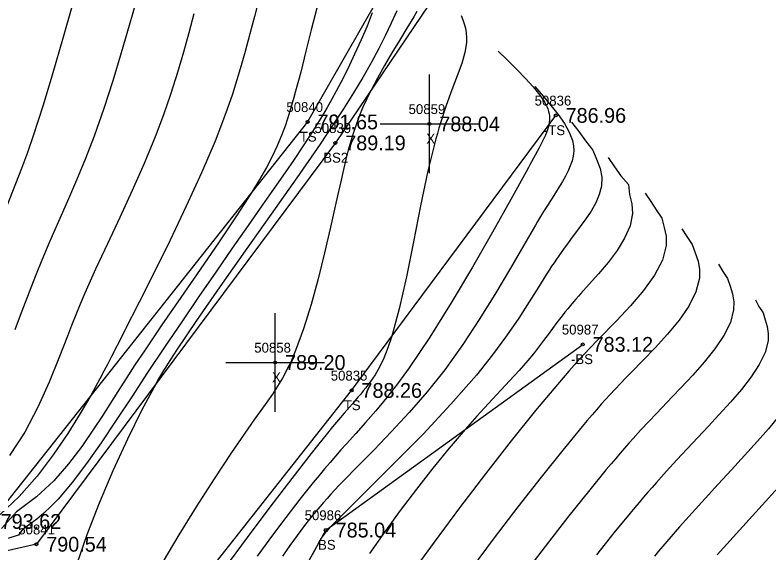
# Model space of a CAD drawing. Extents: x 1378535 to 1380697, y 997729 to 1000024.
# Drawn here: x 1378800.8 to 1378877.2, y 999828.2 to 999882.8 of the extents above; entities that cross this region are included whole.
import ezdxf

# ---------------------------------------------------------------- set-up
doc = ezdxf.new("R2010")
doc.units = 0
for name, color, linetype in [('RD_DTM_BkLn2', 7, 'Continuous'), ('RD_DTM_BkLn_txCode', 7, 'Continuous'), ('RD_DTM_Major1', 7, 'Continuous'), ('RD_DTM_Minor1', 7, 'Continuous'), ('RD_EX_Misc', 7, 'Continuous'), ('RD_EX_Misc_txCode', 7, 'Continuous'), ('RD_EX_TX_Misc_ELEV', 7, 'Continuous'), ('RD_SMD_Locator', 7, 'Continuous')]:
    doc.layers.add(name, color=color, linetype=linetype)

msp = doc.modelspace()

# ---------------------------------------------------------------- linework, layer by layer
at = {"layer": 'RD_DTM_BkLn2'}
for points in [[(1378843.617, 999885.073), (1378833.284, 999869.798), (1378802.971, 999829.09), (1378773.742, 999822.488), (1378758.678, 999830.541), (1378715.181, 999866.671), (1378674.59, 999902.834), (1378646.18, 999933.076), (1378637.895, 999948.377), (1378638.183, 999977.043)], [(1378839.626, 999887.968), (1378830.473, 999871.929), (1378798.351, 999831.404)], [(1378925.231, 999671.641), (1378884.865, 999710.355), (1378842.861, 999749.051), (1378800.856, 999787.394), (1378797.661, 999797.924), (1378813.033, 999816.9), (1378834.932, 999844.694), (1378855.626, 999872.588)], [(1378947.457, 999694.72), (1378915.138, 999719.844), (1378858.755, 999765.052), (1378810.61, 999791.168), (1378832.311, 999830.533), (1378858.362, 999849.363)]]:
    msp.add_lwpolyline(points, dxfattribs=at)
at = {"layer": 'RD_DTM_Major1'}
for points in [[(1378813.11, 999884.325), (1378812.369, 999881.703), (1378811.574, 999878.944), (1378810.721, 999876.112), (1378809.808, 999873.275), (1378808.834, 999870.499), (1378807.951, 999868.208), (1378807.041, 999866.004), (1378806.124, 999863.88), (1378805.221, 999861.828), (1378804.35, 999859.843), (1378803.533, 999857.916), (1378802.958, 999856.491), (1378802.411, 999855.084), (1378801.342, 999852.278), (1378800.793, 999850.856)], [(1378839.515, 999883.187), (1378838.942, 999881.934), (1378838.334, 999880.667), (1378837.682, 999879.38), (1378836.904, 999877.936), (1378836.054, 999876.446), (1378835.121, 999874.893), (1378834.096, 999873.26), (1378832.97, 999871.528), (1378831.733, 999869.68), (1378829.367, 999866.245), (1378826.79, 999862.58), (1378824.143, 999858.843), (1378821.565, 999855.193), (1378819.199, 999851.79), (1378817.184, 999848.793), (1378816.866, 999848.304), (1378816.563, 999847.83), (1378816.271, 999847.367), (1378816.067, 999847.036), (1378815.866, 999846.705), (1378815.667, 999846.372), (1378815.469, 999846.035), (1378815.269, 999845.69), (1378815.068, 999845.336), (1378813.677, 999842.734), (1378812.207, 999839.748), (1378810.733, 999836.535), (1378809.334, 999833.25), (1378808.085, 999830.05), (1378807.064, 999827.093)], [(1378857.231, 999871.908), (1378857.956, 999870.958), (1378858.645, 999870.011), (1378859.376, 999869.076), (1378859.765, 999868.138), (1378860.122, 999867.219), (1378860.297, 999866.314), (1378860.263, 999865.424), (1378860.045, 999864.554), (1378859.682, 999863.706), (1378859.214, 999862.882), (1378858.678, 999862.084), (1378858.115, 999861.313), (1378857.135, 999860.01), (1378856.812, 999859.576), (1378856.489, 999859.137), (1378856.167, 999858.687), (1378855.933, 999858.352), (1378855.697, 999858.008), (1378855.458, 999857.652), (1378855.213, 999857.281), (1378854.962, 999856.894), (1378854.704, 999856.489), (1378853.878, 999855.169), (1378852.943, 999853.678), (1378851.873, 999852.029), (1378850.641, 999850.234), (1378849.221, 999848.305), (1378847.587, 999846.255), (1378844.996, 999843.286), (1378842.171, 999840.271), (1378839.33, 999837.371), (1378836.691, 999834.745), (1378834.473, 999832.552), (1378832.893, 999830.954), (1378832.701, 999830.749), (1378832.531, 999830.564), (1378832.382, 999830.396), (1378832.251, 999830.243), (1378832.135, 999830.101), (1378832.032, 999829.967), (1378831.859, 999829.722), (1378831.711, 999829.483), (1378831.572, 999829.233), (1378831.258, 999828.635), (1378831.054, 999828.252), (1378830.423, 999827.141)], [(1378875.865, 999853.889), (1378876.227, 999853.222), (1378876.64, 999852.568), (1378876.849, 999851.868), (1378877.058, 999851.172), (1378877.166, 999850.456), (1378877.146, 999849.715), (1378876.845, 999848.548), (1378876.256, 999847.329), (1378875.437, 999846.072), (1378874.445, 999844.793), (1378873.339, 999843.505), (1378872.176, 999842.224), (1378871.102, 999841.064), (1378868.967, 999838.777), (1378867.911, 999837.639), (1378866.866, 999836.499), (1378865.835, 999835.35), (1378865.401, 999834.859), (1378864.967, 999834.362), (1378864.531, 999833.856), (1378864.09, 999833.338), (1378863.641, 999832.806), (1378863.182, 999832.256), (1378861.527, 999830.235), (1378859.766, 999828.027)]]:
    msp.add_lwpolyline(points, dxfattribs=at)
at = {"layer": 'RD_DTM_Minor1'}
for points in [[(1378825.53, 999884.387), (1378825.071, 999882.635), (1378824.605, 999880.855), (1378824.125, 999879.064), (1378823.727, 999877.642), (1378823.302, 999876.208), (1378822.839, 999874.743), (1378822.326, 999873.231), (1378821.75, 999871.653), (1378821.1, 999869.991), (1378819.727, 999866.768), (1378818.17, 999863.369), (1378816.529, 999859.946), (1378814.9, 999856.653), (1378813.383, 999853.641), (1378811.877, 999850.671), (1378811.687, 999850.296), (1378810.596, 999848.136), (1378810.209, 999847.38), (1378809.822, 999846.635), (1378809.416, 999845.874), (1378808.975, 999845.066), (1378808.481, 999844.184), (1378807.422, 999842.363), (1378806.153, 999840.318), (1378804.689, 999838.16), (1378803.047, 999836), (1378801.244, 999833.948), (1378799.296, 999832.115)], [(1378806.578, 999883.613), (1378805.626, 999880.283), (1378804.65, 999876.908), (1378803.658, 999873.616), (1378802.66, 999870.532), (1378802.06, 999868.818), (1378801.462, 999867.202), (1378800.87, 999865.661), (1378799.709, 999862.705)], [(1378831.399, 999883.465), (1378830.844, 999881.279), (1378830.298, 999879.092), (1378829.767, 999876.987), (1378829.259, 999875.044), (1378829.088, 999874.419), (1378828.919, 999873.821), (1378828.75, 999873.244), (1378828.578, 999872.686), (1378828.401, 999872.141), (1378828.218, 999871.608), (1378827.824, 999870.556), (1378827.38, 999869.505), (1378826.873, 999868.429), (1378826.287, 999867.304), (1378825.607, 999866.101), (1378824.82, 999864.797), (1378823.278, 999862.399), (1378821.5, 999859.754), (1378819.581, 999856.965), (1378817.614, 999854.129), (1378815.696, 999851.348), (1378813.921, 999848.722), (1378812.97, 999847.274), (1378812.083, 999845.898), (1378811.239, 999844.577), (1378810.421, 999843.291), (1378809.607, 999842.024), (1378808.777, 999840.759), (1378807.572, 999838.996), (1378806.245, 999837.24), (1378804.737, 999835.525), (1378802.994, 999833.89), (1378800.956, 999832.371), (1378799.433, 999830.685)], [(1378837.032, 999882.99), (1378836.497, 999881.652), (1378835.893, 999880.238), (1378835.236, 999878.784), (1378834.542, 999877.329), (1378833.827, 999875.91), (1378833.375, 999875.054), (1378832.917, 999874.22), (1378832.449, 999873.4), (1378831.97, 999872.587), (1378831.474, 999871.773), (1378830.959, 999870.951), (1378830.026, 999869.511), (1378829.029, 999868.02), (1378827.97, 999866.47), (1378826.85, 999864.856), (1378825.671, 999863.172), (1378824.436, 999861.411), (1378822.827, 999859.108), (1378821.154, 999856.701), (1378819.439, 999854.213), (1378817.703, 999851.668), (1378815.965, 999849.09), (1378814.247, 999846.503), (1378812.644, 999844.057), (1378811.077, 999841.67), (1378809.547, 999839.392), (1378808.053, 999837.269), (1378806.594, 999835.347), (1378805.17, 999833.676), (1378804.45, 999832.926), (1378803.733, 999832.251), (1378803.011, 999831.645), (1378802.279, 999831.105), (1378801.576, 999830.602), (1378801.156, 999830.002), (1378799.927, 999829.633)], [(1378818.948, 999882.882), (1378818.431, 999880.976), (1378817.874, 999878.991), (1378817.265, 999876.935), (1378816.593, 999874.816), (1378815.847, 999872.643), (1378815.017, 999870.425), (1378813.895, 999867.702), (1378812.682, 999864.961), (1378811.427, 999862.239), (1378810.177, 999859.572), (1378808.982, 999856.996), (1378807.89, 999854.547), (1378807.42, 999853.436), (1378806.974, 999852.349), (1378806.543, 999851.272), (1378806.119, 999850.192), (1378805.249, 999847.968), (1378804.257, 999845.519), (1378803.122, 999842.987), (1378801.8, 999840.472), (1378800.243, 999838.078)], [(1378841.55, 999883.113), (1378841.239, 999882.593), (1378840.531, 999881.424), (1378839.783, 999880.194), (1378839.021, 999878.927), (1378838.269, 999877.647), (1378837.554, 999876.379), (1378836.902, 999875.147), (1378836.472, 999874.268), (1378836.084, 999873.411), (1378835.734, 999872.565), (1378835.417, 999871.719), (1378835.125, 999870.862), (1378834.854, 999869.982), (1378834.597, 999869.064), (1378834.35, 999868.103), (1378834.106, 999867.092), (1378833.859, 999866.022), (1378833.605, 999864.885), (1378833.337, 999863.672), (1378832.796, 999861.255), (1378832.192, 999858.666), (1378831.531, 999856.011), (1378830.817, 999853.398), (1378830.055, 999850.935), (1378829.25, 999848.73), (1378829.039, 999848.223), (1378828.824, 999847.737), (1378828.605, 999847.269), (1378828.381, 999846.818), (1378828.15, 999846.379), (1378827.912, 999845.952), (1378827.421, 999845.132), (1378826.895, 999844.324), (1378826.332, 999843.507), (1378825.731, 999842.661), (1378825.089, 999841.766), (1378824.403, 999840.802), (1378822.759, 999838.412), (1378820.985, 999835.732), (1378819.172, 999832.899), (1378817.408, 999830.047), (1378815.784, 999827.315)], [(1378846.051, 999882.72), (1378846.203, 999882.296), (1378846.345, 999881.867), (1378846.465, 999881.425), (1378846.552, 999880.964), (1378846.595, 999880.477), (1378846.583, 999879.959), (1378846.416, 999878.974), (1378846.09, 999877.86), (1378845.641, 999876.603), (1378845.108, 999875.187), (1378844.527, 999873.598), (1378843.937, 999871.821), (1378843.779, 999871.303), (1378843.701, 999871.039), (1378843.624, 999870.77), (1378843.471, 999870.221), (1378842.669, 999866.958), (1378841.916, 999863.406), (1378841.194, 999859.758), (1378840.483, 999856.212), (1378839.765, 999852.962), (1378839.02, 999850.204), (1378838.609, 999849), (1378838.186, 999847.964), (1378837.751, 999847.068), (1378837.304, 999846.287), (1378836.847, 999845.595), (1378836.379, 999844.967), (1378836.117, 999844.639), (1378835.85, 999844.317), (1378835.576, 999843.996), (1378835.296, 999843.673), (1378835.006, 999843.342), (1378834.705, 999842.999), (1378834.181, 999842.392), (1378833.616, 999841.727), (1378833.006, 999840.995), (1378832.342, 999840.186), (1378831.62, 999839.291), (1378830.833, 999838.299), (1378828.855, 999835.755), (1378826.648, 999832.857), (1378824.334, 999829.772), (1378822.036, 999826.67)], [(1378849.777, 999879.116), (1378850.745, 999878.175), (1378851.682, 999877.247), (1378852.558, 999876.343), (1378853.341, 999875.474), (1378854.002, 999874.654), (1378854.509, 999873.893), (1378854.598, 999873.733), (1378854.678, 999873.575), (1378854.749, 999873.421), (1378854.811, 999873.269), (1378854.864, 999873.12), (1378854.908, 999872.972), (1378854.957, 999872.753), (1378854.987, 999872.536), (1378854.999, 999872.319), (1378854.992, 999872.099), (1378854.968, 999871.875), (1378854.926, 999871.644), (1378854.786, 999871.138), (1378854.575, 999870.586), (1378854.297, 999869.977), (1378853.954, 999869.3), (1378853.547, 999868.542), (1378853.006, 999867.561), (1378852.856, 999867.289), (1378852.62, 999866.864), (1378851.062, 999864.049), (1378849.222, 999860.757), (1378847.185, 999857.195), (1378845.04, 999853.573), (1378842.874, 999850.099), (1378840.774, 999846.981), (1378839.59, 999845.372), (1378838.458, 999843.932), (1378837.375, 999842.633), (1378836.34, 999841.445), (1378835.348, 999840.339), (1378834.399, 999839.285), (1378833.84, 999838.656), (1378833.289, 999838.028), (1378832.741, 999837.391), (1378832.189, 999836.739), (1378831.627, 999836.064), (1378831.048, 999835.356), (1378829.697, 999833.656), (1378828.274, 999831.81), (1378826.816, 999829.864), (1378825.36, 999827.869)], [(1378853.504, 999875.512), (1378854.339, 999874.554), (1378855.141, 999873.605), (1378855.873, 999872.671), (1378856.503, 999871.762), (1378856.997, 999870.885), (1378857.319, 999870.049), (1378857.427, 999869.506), (1378857.449, 999868.981), (1378857.397, 999868.47), (1378857.278, 999867.967), (1378857.105, 999867.467), (1378856.885, 999866.967), (1378856.618, 999866.441), (1378856.314, 999865.901), (1378855.977, 999865.34), (1378855.608, 999864.749), (1378854.784, 999863.45), (1378854.4, 999862.836), (1378853.997, 999862.177), (1378853.787, 999861.83), (1378853.571, 999861.468), (1378852.379, 999859.425), (1378851.035, 999857.103), (1378849.552, 999854.59), (1378847.94, 999851.975), (1378846.21, 999849.346), (1378844.373, 999846.791), (1378842.587, 999844.551), (1378840.766, 999842.452), (1378838.956, 999840.496), (1378837.207, 999838.683), (1378835.565, 999837.016), (1378834.077, 999835.494), (1378833.644, 999835.041), (1378833.229, 999834.599), (1378832.829, 999834.167), (1378832.443, 999833.741), (1378832.068, 999833.318), (1378831.702, 999832.895), (1378830.914, 999831.95), (1378830.149, 999830.985), (1378829.399, 999829.99), (1378828.655, 999828.958), (1378827.91, 999827.879)], [(1378860.958, 999868.304), (1378861.592, 999867.38), (1378862.219, 999866.462), (1378862.992, 999865.596), (1378863.108, 999864.576), (1378863.355, 999863.622), (1378863.408, 999862.654), (1378863.16, 999861.394), (1378862.611, 999860.129), (1378861.843, 999858.882), (1378860.937, 999857.675), (1378859.971, 999856.531), (1378859.027, 999855.475), (1378858.457, 999854.84), (1378858.187, 999854.537), (1378857.926, 999854.243), (1378857.675, 999853.955), (1378857.432, 999853.674), (1378857.132, 999853.32), (1378856.843, 999852.97), (1378856.562, 999852.624), (1378856.287, 999852.276), (1378856.016, 999851.926), (1378855.745, 999851.57), (1378855.309, 999850.984), (1378854.86, 999850.376), (1378854.391, 999849.746), (1378853.893, 999849.093), (1378853.36, 999848.417), (1378852.782, 999847.718), (1378851.908, 999846.718), (1378850.945, 999845.666), (1378848.801, 999843.364), (1378847.639, 999842.097), (1378846.433, 999840.741), (1378844.818, 999838.841), (1378843.169, 999836.812), (1378841.511, 999834.691), (1378839.869, 999832.514), (1378838.268, 999830.32), (1378836.732, 999828.143)], [(1378864.685, 999864.7), (1378865.263, 999863.849), (1378865.823, 999862.997), (1378866.397, 999862.154), (1378866.619, 999861.236), (1378866.818, 999860.326), (1378866.827, 999859.387), (1378866.439, 999857.913), (1378865.637, 999856.385), (1378864.524, 999854.832), (1378863.203, 999853.281), (1378861.777, 999851.758), (1378859.913, 999849.844), (1378859.7, 999849.623), (1378859.277, 999849.184), (1378859.069, 999848.965), (1378858.541, 999848.403), (1378858.014, 999847.832), (1378857.482, 999847.244), (1378856.938, 999846.632), (1378856.376, 999845.987), (1378855.79, 999845.302), (1378853.579, 999842.643), (1378851.114, 999839.575), (1378848.506, 999836.239), (1378845.864, 999832.773), (1378843.295, 999829.317), (1378840.909, 999826.011)], [(1378868.411, 999861.097), (1378868.905, 999860.291), (1378869.448, 999859.506), (1378869.759, 999858.658), (1378870.053, 999857.819), (1378870.214, 999856.959), (1378870.208, 999856.073), (1378869.845, 999854.682), (1378869.121, 999853.25), (1378868.129, 999851.807), (1378866.961, 999850.385), (1378865.709, 999849.016), (1378864.466, 999847.731), (1378863.3, 999846.543), (1378862.742, 999845.972), (1378862.194, 999845.406), (1378861.652, 999844.836), (1378861.109, 999844.253), (1378860.675, 999843.778), (1378860.234, 999843.284), (1378859.78, 999842.768), (1378859.31, 999842.224), (1378858.82, 999841.648), (1378858.304, 999841.034), (1378856.345, 999838.646), (1378854.141, 999835.886), (1378851.791, 999832.875), (1378849.392, 999829.735), (1378847.041, 999826.588)], [(1378872.138, 999857.493), (1378872.563, 999856.754), (1378873.055, 999856.037), (1378873.296, 999855.256), (1378873.545, 999854.486), (1378873.677, 999853.696), (1378873.663, 999852.88), (1378873.329, 999851.597), (1378872.672, 999850.267), (1378871.767, 999848.914), (1378870.687, 999847.562), (1378869.51, 999846.233), (1378868.31, 999844.951), (1378867.467, 999844.067), (1378865.841, 999842.366), (1378865.048, 999841.527), (1378864.261, 999840.681), (1378863.475, 999839.818), (1378863.044, 999839.335), (1378862.608, 999838.839), (1378862.164, 999838.327), (1378861.709, 999837.796), (1378861.239, 999837.24), (1378860.752, 999836.657), (1378858.945, 999834.449), (1378856.962, 999831.963), (1378854.876, 999829.29), (1378852.757, 999826.518)], [(1378878.212, 999842.04), (1378877.182, 999840.804), (1378876.068, 999839.539), (1378874.774, 999838.105), (1378873.448, 999836.653), (1378872.106, 999835.191), (1378870.767, 999833.73), (1378869.45, 999832.278), (1378868.172, 999830.845), (1378867.742, 999830.355), (1378867.318, 999829.866), (1378866.896, 999829.376), (1378866.474, 999828.881), (1378866.051, 999828.38), (1378865.624, 999827.869)], [(1378878.475, 999835.189), (1378876.886, 999833.42), (1378875.251, 999831.616), (1378873.611, 999829.806), (1378872.009, 999828.024)]]:
    msp.add_lwpolyline(points, dxfattribs=at)
at = {"layer": 'RD_EX_Misc'}
for p, q in [((1378842.825, 999866.725), (1378842.825, 999876.725)), ((1378837.825, 999871.725), (1378847.825, 999871.725)), ((1378827.182, 999842.527), (1378827.182, 999852.527)), ((1378822.182, 999847.527), (1378832.182, 999847.527))]:
    msp.add_line(p, q, dxfattribs=at)
at = {"layer": 'RD_SMD_Locator'}
for centre in [(1378830.473, 999871.929), (1378855.626, 999872.588), (1378842.825, 999871.725), (1378833.284, 999869.798), (1378858.362, 999849.363), (1378827.182, 999847.527), (1378834.932, 999844.694), (1378832.311, 999830.533), (1378802.971, 999829.09)]:
    msp.add_circle(centre, 0.15, dxfattribs=at)

# ---------------------------------------------------------------- texts
at = {"layer": 'RD_DTM_BkLn_txCode'}
for s, p in [('50836', (1378853.484, 999873.588)), ('50840', (1378828.316, 999872.929)), ('50839', (1378831.166, 999870.798)), ('-TS', (1378854.421, 999870.588)), ('TS', (1378829.678, 999869.929)), ('BS2', (1378832.056, 999867.798)), ('50987', (1378856.244, 999850.363)), ('-BS', (1378857.173, 999847.363)), ('50835', (1378832.814, 999845.694)), ('TS', (1378834.137, 999842.694)), ('50986', (1378830.169, 999831.533)), ('50841', (1378801.136, 999830.09)), ('BS', (1378831.531, 999828.533))]:
    msp.add_text(s, height=1, dxfattribs=at).set_placement(p)
at = {"layer": 'RD_EX_Misc_txCode'}
for s, p in [('50859', (1378840.707, 999872.725)), ('X', (1378842.51, 999869.725)), ('50858', (1378825.064, 999848.527)), ('X', (1378826.867, 999845.527))]:
    msp.add_text(s, height=1, dxfattribs=at).set_placement(p)
at = {"layer": 'RD_EX_TX_Misc_ELEV'}
for s, p in [('786.96', (1378856.626, 999871.838)), ('791.65', (1378831.473, 999871.179)), ('788.04', (1378843.825, 999870.975)), ('789.19', (1378834.284, 999869.048)), ('783.12', (1378859.362, 999848.613)), ('789.20', (1378828.182, 999846.777)), ('788.26', (1378835.932, 999843.944)), ('793.62', (1378799.351, 999830.654)), ('785.04', (1378833.311, 999829.783)), ('790.54', (1378803.971, 999828.34))]:
    msp.add_text(s, height=1.5, dxfattribs=at).set_placement(p)

doc.saveas('drawing.dxf')
